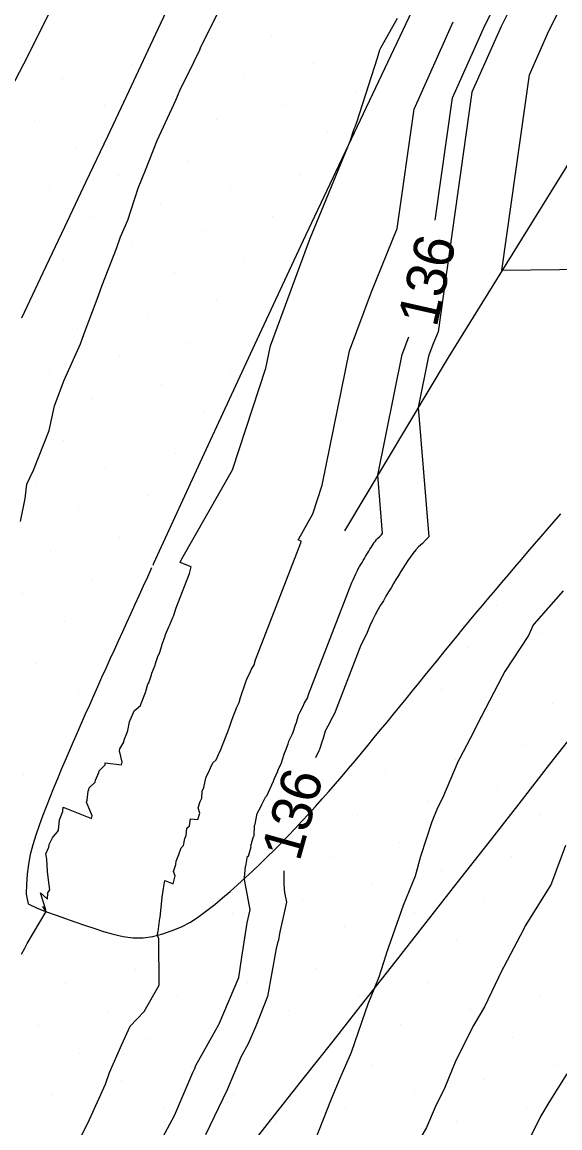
# Model space of a CAD drawing. Extents: x 2354170 to 2357230, y 866100 to 868290.
# Drawn here: x 2355455.2 to 2355481.9, y 866460.6 to 866515.7 of the extents above; entities that cross this region are included whole.
import ezdxf

# ---------------------------------------------------------------- set-up
doc = ezdxf.new("R2010")
doc.units = 0
for name, color, linetype in [('Default', 7, 'Continuous'), ('DTM Contours Major', 7, 'Continuous'), ('DTM Contours Minor', 7, 'Continuous'), ('DTM Contours Minor Text', 7, 'Continuous'), ('Exist DTM Breakline', 7, 'Continuous'), ('Exist DTM Scan Elevation Point', 7, 'Continuous'), ('Exist Roads EOP', 7, 'Continuous'), ('PH Exist DTM Breakline', 7, 'Continuous')]:
    doc.layers.add(name, color=color, linetype=linetype)

msp = doc.modelspace()

# ---------------------------------------------------------------- linework, layer by layer
at = {"layer": 'Default'}
for points in [[(2355480.612, 866518.742), (2355478.984, 866515.484), (2355477.521, 866512.216), (2355475.847, 866500.269), (2355475.593, 866499.647), (2355475.379, 866499.065), (2355474.861, 866496.513), (2355475.393, 866490.068), (2355475.231, 866489.902), (2355475.074, 866489.736), (2355474.88, 866489.579), (2355474.736, 866489.414), (2355474.597, 866489.247), (2355474.47, 866489.076), (2355474.351, 866488.899), (2355474.236, 866488.716), (2355474.118, 866488.53), (2355473.995, 866488.345), (2355473.876, 866488.151), (2355473.757, 866487.951), (2355473.637, 866487.746), (2355473.516, 866487.535), (2355473.389, 866487.324), (2355473.257, 866487.111), (2355473.128, 866486.887), (2355472.992, 866486.666), (2355472.854, 866486.441), (2355472.72, 866486.193), (2355472.586, 866485.925), (2355472.451, 866485.636), (2355472.316, 866485.306), (2355472.169, 866484.987), (2355472.01, 866484.683), (2355470.726, 866481.351), (2355470.699, 866481.269), (2355470.497, 866480.907), (2355470.465, 866480.832), (2355470.269, 866480.463), (2355470.239, 866480.39), (2355470.111, 866479.973), (2355470.087, 866479.904), (2355469.948, 866479.487), (2355469.927, 866479.423), (2355469.747, 866479.06)], [(2355489.068, 866503.442), (2355479.022, 866503.325), (2355480.388, 866513.078), (2355481.364, 866515.257), (2355482.449, 866517.43)], [(2355455.09, 866490.83), (2355455.318, 866491.972), (2355455.403, 866492.698), (2355455.545, 866492.999), (2355455.738, 866493.393), (2355456.505, 866495.362), (2355456.777, 866496.586), (2355457.251, 866497.867), (2355458.067, 866499.671), (2355458.254, 866500.201), (2355458.889, 866501.9), (2355459.133, 866502.547), (2355459.147, 866502.607), (2355459.863, 866504.431), (2355460.057, 866505.003), (2355460.421, 866505.828), (2355460.933, 866507.421), (2355461.297, 866508.331), (2355461.876, 866509.795), (2355462.812, 866511.808), (2355462.924, 866512.098), (2355463.012, 866512.288), (2355463.695, 866513.696), (2355463.998, 866514.324), (2355464.041, 866514.419), (2355465.043, 866516.459)], [(2355455.13, 866469.293), (2355455.278, 866469.556), (2355455.419, 866469.822), (2355456.359, 866471.413), (2355456.196, 866471.658), (2355456.335, 866471.492), (2355456.076, 866472.337), (2355456.422, 866472.023), (2355456.441, 866472.353), (2355456.541, 866472.49), (2355456.47, 866472.994), (2355456.425, 866473.409), (2355456.386, 866474.022), (2355456.351, 866474.284), (2355456.498, 866474.614), (2355456.51, 866474.751), (2355456.669, 866475.091), (2355456.717, 866475.144), (2355456.927, 866475.39), (2355456.965, 866475.472), (2355457.02, 866475.976), (2355457.184, 866476.392), (2355457.196, 866476.511), (2355457.204, 866476.562), (2355457.212, 866476.608), (2355458.61, 866476.051), (2355458.644, 866476.173), (2355458.364, 866476.864), (2355458.394, 866476.953), (2355458.448, 866477.414), (2355458.478, 866477.493), (2355458.504, 866477.57), (2355458.8, 866477.862), (2355458.819, 866477.95), (2355458.983, 866478.332), (2355458.992, 866478.424), (2355459.286, 866478.716), (2355459.301, 866478.81), (2355460.113, 866478.722), (2355460.147, 866478.843), (2355459.999, 866479.408), (2355460.028, 866479.51), (2355460.227, 866479.848), (2355460.232, 866479.965), (2355460.396, 866480.331), (2355460.415, 866480.434), (2355460.499, 866480.861), (2355460.543, 866480.941), (2355460.7, 866481.321), (2355460.741, 866481.401), (2355461.043, 866481.679), (2355461.084, 866481.766), (2355461.121, 866481.853), (2355461.26, 866482.241), (2355461.299, 866482.324), (2355461.422, 866482.726), (2355461.459, 866482.806), (2355461.59, 866483.207), (2355461.617, 866483.29), (2355461.773, 866483.678), (2355461.805, 866483.756), (2355461.937, 866484.161), (2355461.973, 866484.234), (2355462.107, 866484.642), (2355462.132, 866484.718), (2355462.273, 866485.124), (2355462.296, 866485.199), (2355462.457, 866485.595), (2355462.492, 866485.66), (2355462.661, 866486.053), (2355462.696, 866486.117), (2355462.831, 866486.533), (2355463.492, 866488.247), (2355463.572, 866488.578), (2355463.025, 866488.795), (2355463.074, 866488.902), (2355463.109, 866488.979), (2355465.632, 866493.408), (2355467.292, 866498.459), (2355467.52, 866499.582), (2355469.478, 866504.887), (2355471.471, 866509.763), (2355471.684, 866510.387), (2355471.721, 866510.479), (2355471.808, 866510.721), (2355472.838, 866513.922), (2355472.955, 866514.313), (2355473.007, 866514.421), (2355473.828, 866515.888)], [(2355457.47, 866458.978), (2355458.415, 866460.839), (2355458.518, 866461.057), (2355459.304, 866462.824), (2355459.517, 866463.394), (2355460.119, 866464.794), (2355460.541, 866465.713), (2355461.226, 866466.443), (2355461.985, 866467.755), (2355461.956, 866470.049), (2355461.903, 866470.241), (2355461.895, 866470.29), (2355461.896, 866470.305), (2355461.937, 866470.426), (2355462.008, 866471.077), (2355462.026, 866471.123), (2355462.132, 866472.132), (2355462.197, 866472.566), (2355462.269, 866472.962), (2355462.677, 866472.799), (2355462.783, 866473.185), (2355462.694, 866473.407), (2355462.811, 866473.764), (2355462.829, 866473.922), (2355462.957, 866474.258), (2355463.069, 866474.586), (2355463.182, 866474.698), (2355463.259, 866475.044), (2355463.325, 866475.198), (2355463.36, 866475.561), (2355463.485, 866475.686), (2355463.539, 866476.028), (2355463.903, 866475.989), (2355463.994, 866476.316), (2355463.925, 866476.579), (2355464.013, 866476.89), (2355464.108, 866477.053), (2355464.124, 866477.405), (2355464.207, 866477.588), (2355464.265, 866477.901), (2355464.309, 866478.122), (2355464.445, 866478.373), (2355464.527, 866478.572), (2355464.655, 866478.824), (2355464.816, 866478.972), (2355464.937, 866479.229), (2355465.046, 866479.487), (2355465.122, 866479.699), (2355465.236, 866479.949), (2355465.305, 866480.17), (2355465.417, 866480.416), (2355465.49, 866480.64), (2355465.573, 866480.9), (2355465.661, 866481.12), (2355465.76, 866481.365), (2355465.836, 866481.597), (2355465.95, 866481.828), (2355466.027, 866482.064), (2355466.109, 866482.311), (2355466.192, 866482.549), (2355466.268, 866482.794), (2355466.363, 866483.029), (2355466.478, 866483.246), (2355466.579, 866483.48), (2355466.698, 866483.693), (2355466.778, 866483.942), (2355469.025, 866489.767), (2355469.047, 866489.86), (2355468.893, 866489.922), (2355468.907, 866489.952), (2355468.917, 866489.973), (2355469.626, 866491.219), (2355470.093, 866492.639), (2355471.449, 866499.324), (2355472.536, 866502.267), (2355473.821, 866505.413), (2355474.653, 866511.354), (2355476.604, 866515.71)], [(2355482.078, 866487.381), (2355480.609, 866485.719), (2355480.558, 866485.657), (2355480.497, 866485.484), (2355480.341, 866485.149), (2355479.169, 866483.365), (2355479.028, 866483.077), (2355478.001, 866481.14), (2355477.965, 866481.057), (2355477.606, 866480.351), (2355476.936, 866479.043), (2355476.852, 866478.903), (2355476.068, 866477.062), (2355475.827, 866476.584), (2355475.541, 866475.879), (2355474.973, 866474.151), (2355474.713, 866473.178), (2355474.118, 866471.719), (2355473.272, 866469.305), (2355473.266, 866469.285), (2355473.263, 866469.275), (2355473.249, 866469.236), (2355472.91, 866468.153), (2355472.688, 866467.611), (2355472.363, 866466.804), (2355472.227, 866466.42), (2355471.527, 866464.396), (2355470.957, 866463.096), (2355470.532, 866462.078), (2355469.733, 866460.051)], [(2355482.182, 866474.699), (2355481.498, 866472.832), (2355481.458, 866472.748), (2355480.188, 866470.7), (2355480.098, 866470.526), (2355479.12, 866468.663), (2355479.013, 866468.481), (2355478.153, 866466.662), (2355477.887, 866466.228), (2355477.607, 866465.732), (2355476.738, 866463.991), (2355476.182, 866462.653), (2355475.702, 866461.678), (2355475.269, 866460.663), (2355474.569, 866459.43)], [(2355468.174, 866473.434), (2355468.171, 866473.138), (2355468.174, 866472.797), (2355468.195, 866472.545), (2355468.22, 866472.362), (2355468.309, 866471.874), (2355467.971, 866470.32), (2355467.909, 866469.988), (2355467.869, 866469.858), (2355467.806, 866469.566), (2355467.368, 866467.192), (2355466.787, 866465.715), (2355466.41, 866464.828), (2355466.061, 866464.2), (2355465.354, 866462.529), (2355464.283, 866460.293)], [(2355482.25, 866463.341), (2355481.359, 866461.903), (2355480.944, 866461.207), (2355480.838, 866460.989), (2355480.106, 866459.533)]]:
    msp.add_lwpolyline(points, dxfattribs=at)
at = {"layer": 'DTM Contours Major'}
msp.add_lwpolyline([(2355482.25, 866463.341), (2355481.359, 866461.903), (2355480.944, 866461.207), (2355480.838, 866460.989), (2355480.106, 866459.533)], dxfattribs=at)
at = {"layer": 'DTM Contours Minor'}
for points in [[(2355475.712, 866505.836), (2355476.565, 866511.928), (2355478.19, 866515.559), (2355479.999, 866519.179), (2355481.713, 866522.87), (2355483.294, 866526.507), (2355485.125, 866530.356), (2355486.943, 866534.289), (2355489.073, 866537.68), (2355490.918, 866541.569), (2355492.642, 866545.643), (2355494.618, 866549.547), (2355496.283, 866553.037), (2355498.355, 866557.248), (2355500.511, 866561.312), (2355501.531, 866563.85), (2355503.345, 866568.37), (2355505.679, 866572.609), (2355507.753, 866576.98)], [(2355454.602, 866512.38), (2355455.46, 866514.039), (2355456.516, 866516.144), (2355456.578, 866516.297), (2355456.631, 866516.401), (2355456.936, 866517.072), (2355457.468, 866518.706), (2355458.134, 866520.315), (2355458.585, 866520.965), (2355459.167, 866522.33), (2355459.614, 866523.281), (2355460.068, 866524.317), (2355460.733, 866525.539), (2355461.014, 866526.292)], [(2355461.931, 866459.751), (2355462.746, 866461.257), (2355463.651, 866463.396), (2355463.745, 866463.594), (2355463.807, 866463.741), (2355464.797, 866465.522), (2355464.948, 866465.795), (2355464.961, 866465.822), (2355465.946, 866468.133), (2355466.087, 866469.15), (2355466.357, 866470.858), (2355466.498, 866471.505), (2355466.224, 866473.002), (2355466.203, 866473.039), (2355466.218, 866473.106), (2355466.219, 866473.108), (2355466.271, 866473.652), (2355466.285, 866473.665), (2355466.364, 866474.174), (2355466.429, 866474.167), (2355466.559, 866474.631), (2355466.543, 866474.692), (2355466.669, 866475.144), (2355466.696, 866475.189), (2355466.719, 866475.698), (2355466.747, 866475.76), (2355466.832, 866476.212), (2355466.849, 866476.295), (2355467.046, 866476.66), (2355467.078, 866476.739), (2355467.265, 866477.106), (2355467.331, 866477.167), (2355467.506, 866477.538), (2355467.663, 866477.91), (2355467.696, 866478.004), (2355467.861, 866478.365), (2355467.893, 866478.467), (2355468.056, 866478.823), (2355468.09, 866478.929), (2355468.21, 866479.306), (2355468.254, 866479.414), (2355468.396, 866479.771), (2355468.435, 866479.888), (2355468.601, 866480.225), (2355468.641, 866480.346), (2355468.761, 866480.706), (2355468.804, 866480.832), (2355468.915, 866481.191), (2355468.967, 866481.319), (2355469.136, 866481.637), (2355469.191, 866481.765), (2355469.365, 866482.077), (2355469.41, 866482.215), (2355471.561, 866487.793), (2355471.632, 866487.93), (2355471.699, 866488.074), (2355471.76, 866488.224), (2355471.821, 866488.355), (2355471.882, 866488.476), (2355471.942, 866488.588), (2355472.005, 866488.69), (2355472.067, 866488.79), (2355472.125, 866488.891), (2355472.185, 866488.987), (2355472.242, 866489.083), (2355472.297, 866489.179), (2355472.351, 866489.271), (2355472.405, 866489.362), (2355472.459, 866489.449), (2355472.515, 866489.533), (2355472.568, 866489.617), (2355472.62, 866489.7), (2355472.673, 866489.78), (2355472.731, 866489.858), (2355472.794, 866489.933), (2355472.859, 866490.008), (2355472.947, 866490.079), (2355473.018, 866490.154), (2355473.091, 866490.229), (2355472.851, 866493.145), (2355474.069, 866499.151), (2355474.391, 866500.024)]]:
    msp.add_lwpolyline(points, dxfattribs=at)
at = {"layer": 'Exist DTM Breakline'}
for points in [[(2355462.595, 866516.787), (2355461.532, 866514.524), (2355460.468, 866512.262), (2355459.405, 866509.999), (2355458.337, 866507.739), (2355457.267, 866505.479), (2355456.197, 866503.22), (2355455.127, 866500.96)], [(2355482.938, 866480.714), (2355481.398, 866478.745), (2355479.858, 866476.775), (2355478.319, 866474.805), (2355476.779, 866472.836), (2355475.238, 866470.867), (2355473.697, 866468.899), (2355472.156, 866466.93), (2355470.614, 866464.962), (2355469.065, 866463), (2355467.516, 866461.038), (2355465.967, 866459.075)]]:
    msp.add_lwpolyline(points, dxfattribs=at)
at = {"layer": 'Exist DTM Scan Elevation Point'}
for p, q in [((2355462.02, 866515.694), (2355462.02, 866515.694)), ((2355458.556, 866514.989), (2355458.556, 866514.989)), ((2355467.569, 866515.021), (2355467.569, 866515.021)), ((2355464.105, 866514.315), (2355464.105, 866514.315)), ((2355473.119, 866514.347), (2355473.119, 866514.347)), ((2355460.641, 866513.609), (2355460.641, 866513.609)), ((2355469.654, 866513.641), (2355469.654, 866513.641)), ((2355457.176, 866512.904), (2355457.176, 866512.904)), ((2355466.19, 866512.936), (2355466.19, 866512.936)), ((2355462.726, 866512.23), (2355462.726, 866512.23)), ((2355471.739, 866512.262), (2355471.739, 866512.262)), ((2355459.261, 866511.524), (2355459.261, 866511.524)), ((2355468.275, 866511.556), (2355468.275, 866511.556)), ((2355455.797, 866510.819), (2355455.797, 866510.819)), ((2355464.811, 866510.851), (2355464.811, 866510.851)), ((2355461.346, 866510.145), (2355461.346, 866510.145)), ((2355470.36, 866510.177), (2355470.36, 866510.177)), ((2355457.882, 866509.44), (2355457.882, 866509.44)), ((2355466.896, 866509.471), (2355466.896, 866509.471)), ((2355463.431, 866508.766), (2355463.431, 866508.766)), ((2355459.967, 866508.06), (2355459.967, 866508.06)), ((2355468.981, 866508.092), (2355468.981, 866508.092)), ((2355456.502, 866507.355), (2355456.502, 866507.355)), ((2355465.516, 866507.386), (2355465.516, 866507.386)), ((2355462.052, 866506.681), (2355462.052, 866506.681)), ((2355458.587, 866505.975), (2355458.587, 866505.975)), ((2355467.601, 866506.007), (2355467.601, 866506.007)), ((2355464.137, 866505.301), (2355464.137, 866505.301)), ((2355460.672, 866504.596), (2355460.672, 866504.596)), ((2355457.208, 866503.89), (2355457.208, 866503.89)), ((2355466.222, 866503.922), (2355466.222, 866503.922)), ((2355462.757, 866503.216), (2355462.757, 866503.216)), ((2355459.293, 866502.511), (2355459.293, 866502.511)), ((2355455.828, 866501.805), (2355455.828, 866501.805)), ((2355464.842, 866501.837), (2355464.842, 866501.837)), ((2355461.378, 866501.131), (2355461.378, 866501.131)), ((2355457.913, 866500.426), (2355457.913, 866500.426)), ((2355463.463, 866499.752), (2355463.463, 866499.752)), ((2355459.998, 866499.046), (2355459.998, 866499.046)), ((2355456.534, 866498.341), (2355456.534, 866498.341)), ((2355465.548, 866498.372), (2355465.548, 866498.372)), ((2355462.083, 866497.667), (2355462.083, 866497.667)), ((2355458.619, 866496.961), (2355458.619, 866496.961)), ((2355464.168, 866496.287), (2355464.168, 866496.287)), ((2355460.704, 866495.582), (2355460.704, 866495.582)), ((2355457.239, 866494.876), (2355457.239, 866494.876)), ((2355462.789, 866494.202), (2355462.789, 866494.202)), ((2355459.324, 866493.497), (2355459.324, 866493.497)), ((2355455.86, 866492.791), (2355455.86, 866492.791)), ((2355461.409, 866492.117), (2355461.409, 866492.117)), ((2355457.945, 866491.412), (2355457.945, 866491.412)), ((2355460.03, 866490.032), (2355460.03, 866490.032)), ((2355456.566, 866489.327), (2355456.566, 866489.327)), ((2355458.651, 866487.947), (2355458.651, 866487.947)), ((2355455.186, 866487.242), (2355455.186, 866487.242)), ((2355478.763, 866486.631), (2355478.763, 866486.631)), ((2355457.271, 866485.862), (2355457.271, 866485.862)), ((2355480.848, 866485.252), (2355480.848, 866485.252)), ((2355459.356, 866484.483), (2355459.356, 866484.483)), ((2355477.384, 866484.546), (2355477.384, 866484.546)), ((2355455.892, 866483.777), (2355455.892, 866483.777)), ((2355479.469, 866483.167), (2355479.469, 866483.167)), ((2355476.004, 866482.461), (2355476.004, 866482.461)), ((2355457.977, 866482.398), (2355457.977, 866482.398)), ((2355481.554, 866481.788), (2355481.554, 866481.788)), ((2355478.089, 866481.082), (2355478.089, 866481.082)), ((2355456.597, 866480.313), (2355456.597, 866480.313)), ((2355474.625, 866480.376), (2355474.625, 866480.376)), ((2355480.174, 866479.703), (2355480.174, 866479.703)), ((2355476.71, 866478.997), (2355476.71, 866478.997)), ((2355455.218, 866478.228), (2355455.218, 866478.228)), ((2355473.246, 866478.291), (2355473.246, 866478.291)), ((2355478.795, 866477.618), (2355478.795, 866477.618)), ((2355475.33, 866476.912), (2355475.33, 866476.912)), ((2355471.866, 866476.206), (2355471.866, 866476.206)), ((2355480.88, 866476.238), (2355480.88, 866476.238)), ((2355477.415, 866475.533), (2355477.415, 866475.533)), ((2355473.951, 866474.827), (2355473.951, 866474.827)), ((2355470.487, 866474.121), (2355470.487, 866474.121)), ((2355479.5, 866474.153), (2355479.5, 866474.153)), ((2355476.036, 866473.448), (2355476.036, 866473.448)), ((2355472.572, 866472.742), (2355472.572, 866472.742)), ((2355481.585, 866472.774), (2355481.585, 866472.774)), ((2355469.107, 866472.036), (2355469.107, 866472.036)), ((2355478.121, 866472.068), (2355478.121, 866472.068)), ((2355465.643, 866471.331), (2355465.643, 866471.331)), ((2355474.657, 866471.363), (2355474.657, 866471.363)), ((2355471.192, 866470.657), (2355471.192, 866470.657)), ((2355480.206, 866470.689), (2355480.206, 866470.689)), ((2355458.714, 866469.92), (2355458.714, 866469.92)), ((2355467.728, 866469.951), (2355467.728, 866469.951)), ((2355476.742, 866469.983), (2355476.742, 866469.983)), ((2355455.25, 866469.214), (2355455.25, 866469.214)), ((2355464.263, 866469.246), (2355464.263, 866469.246)), ((2355473.277, 866469.278), (2355473.277, 866469.278)), ((2355460.799, 866468.54), (2355460.799, 866468.54)), ((2355469.813, 866468.572), (2355469.813, 866468.572)), ((2355478.827, 866468.604), (2355478.827, 866468.604)), ((2355457.335, 866467.835), (2355457.335, 866467.835)), ((2355466.348, 866467.866), (2355466.348, 866467.866)), ((2355475.362, 866467.898), (2355475.362, 866467.898)), ((2355462.884, 866467.161), (2355462.884, 866467.161)), ((2355471.898, 866467.193), (2355471.898, 866467.193)), ((2355480.912, 866467.224), (2355480.912, 866467.224)), ((2355459.42, 866466.455), (2355459.42, 866466.455)), ((2355468.433, 866466.487), (2355468.433, 866466.487)), ((2355477.447, 866466.519), (2355477.447, 866466.519)), ((2355455.955, 866465.75), (2355455.955, 866465.75)), ((2355464.969, 866465.782), (2355464.969, 866465.782)), ((2355473.983, 866465.813), (2355473.983, 866465.813)), ((2355461.505, 866465.076), (2355461.505, 866465.076)), ((2355470.518, 866465.108), (2355470.518, 866465.108)), ((2355479.532, 866465.139), (2355479.532, 866465.139)), ((2355458.04, 866464.37), (2355458.04, 866464.37)), ((2355467.054, 866464.402), (2355467.054, 866464.402)), ((2355476.068, 866464.434), (2355476.068, 866464.434)), ((2355472.603, 866463.728), (2355472.603, 866463.728)), ((2355481.617, 866463.76), (2355481.617, 866463.76)), ((2355463.589, 866463.697), (2355463.589, 866463.697)), ((2355460.125, 866462.991), (2355460.125, 866462.991)), ((2355478.153, 866463.054), (2355478.153, 866463.054)), ((2355456.661, 866462.285), (2355456.661, 866462.285)), ((2355465.674, 866462.317), (2355465.674, 866462.317)), ((2355474.688, 866462.349), (2355474.688, 866462.349)), ((2355462.21, 866461.612), (2355462.21, 866461.612)), ((2355471.224, 866461.643), (2355471.224, 866461.643)), ((2355480.238, 866461.675), (2355480.238, 866461.675)), ((2355476.773, 866460.969), (2355476.773, 866460.969)), ((2355458.746, 866460.906), (2355458.746, 866460.906)), ((2355467.759, 866460.938), (2355467.759, 866460.938))]:
    msp.add_line(p, q, dxfattribs=at)
at = {"layer": 'Exist Roads EOP'}
for points in [[(2355505.654, 866580.779), (2355503.096, 866575.351), (2355500.525, 866569.93), (2355497.939, 866564.516), (2355495.341, 866559.108), (2355492.732, 866553.705), (2355490.113, 866548.306), (2355487.486, 866542.912), (2355484.854, 866537.52), (2355482.223, 866532.127), (2355479.599, 866526.732), (2355476.987, 866521.33), (2355474.391, 866515.921), (2355471.818, 866510.501), (2355469.263, 866505.072), (2355466.726, 866499.634), (2355464.205, 866494.19), (2355461.7, 866488.738), (2355461.658, 866488.648)], [(2355461.601, 866488.522), (2355461.393, 866488.068), (2355461.185, 866487.613), (2355460.977, 866487.158), (2355460.77, 866486.703), (2355460.562, 866486.248), (2355460.355, 866485.793), (2355460.148, 866485.338), (2355459.942, 866484.882), (2355459.736, 866484.427), (2355459.53, 866483.971), (2355459.324, 866483.515), (2355459.119, 866483.059), (2355458.914, 866482.603), (2355458.71, 866482.147), (2355458.507, 866481.69), (2355458.304, 866481.233), (2355458.102, 866480.776), (2355457.901, 866480.318), (2355457.701, 866479.86), (2355457.502, 866479.401), (2355457.305, 866478.941), (2355457.11, 866478.481), (2355456.916, 866478.02), (2355456.726, 866477.558), (2355456.538, 866477.094), (2355456.355, 866476.629), (2355456.178, 866476.161), (2355456.008, 866475.691), (2355455.847, 866475.218), (2355455.7, 866474.74), (2355455.572, 866474.257), (2355455.475, 866473.766), (2355455.421, 866473.269), (2355455.389, 866472.77), (2355455.366, 866472.271), (2355455.462, 866471.794), (2355455.909, 866471.577), (2355456.379, 866471.406), (2355456.849, 866471.236), (2355457.32, 866471.067), (2355457.792, 866470.901), (2355458.264, 866470.737), (2355458.738, 866470.579), (2355459.215, 866470.427), (2355459.695, 866470.289), (2355460.182, 866470.176), (2355460.677, 866470.107), (2355461.177, 866470.106), (2355461.671, 866470.179), (2355462.154, 866470.307), (2355462.628, 866470.468), (2355463.092, 866470.654), (2355463.533, 866470.888), (2355463.952, 866471.162), (2355464.354, 866471.458), (2355464.746, 866471.769), (2355465.13, 866472.088), (2355465.509, 866472.415), (2355465.883, 866472.747), (2355466.252, 866473.084), (2355466.618, 866473.425), (2355466.98, 866473.77), (2355467.338, 866474.119), (2355467.693, 866474.471), (2355468.045, 866474.826), (2355468.394, 866475.185), (2355468.739, 866475.546), (2355469.082, 866475.91), (2355469.421, 866476.277), (2355469.758, 866476.647), (2355470.092, 866477.019), (2355470.422, 866477.394), (2355470.75, 866477.771), (2355471.076, 866478.151), (2355471.399, 866478.532), (2355471.721, 866478.915), (2355472.041, 866479.299), (2355472.36, 866479.685), (2355472.677, 866480.071), (2355472.994, 866480.458), (2355473.31, 866480.845), (2355473.625, 866481.233), (2355473.94, 866481.621), (2355474.255, 866482.01), (2355474.57, 866482.398), (2355474.885, 866482.787), (2355475.2, 866483.175), (2355475.515, 866483.563), (2355475.83, 866483.951), (2355476.146, 866484.339), (2355476.463, 866484.726), (2355476.78, 866485.113), (2355477.097, 866485.499), (2355477.416, 866485.884), (2355477.735, 866486.269), (2355478.056, 866486.653), (2355478.377, 866487.036), (2355478.699, 866487.418), (2355479.022, 866487.8), (2355479.345, 866488.181), (2355479.67, 866488.562), (2355479.994, 866488.942), (2355480.32, 866489.322), (2355480.645, 866489.701), (2355480.972, 866490.08), (2355481.298, 866490.459), (2355481.625, 866490.837), (2355481.952, 866491.215)]]:
    msp.add_lwpolyline(points, dxfattribs=at)
at = {"layer": 'PH Exist DTM Breakline'}
msp.add_lwpolyline([(2355555.075, 866636.553), (2355551.21, 866628.115), (2355547.526, 866617.3), (2355543.989, 866610.182), (2355535.568, 866594), (2355528.557, 866579.83), (2355516.546, 866561.067), (2355509.086, 866550.63), (2355499.817, 866538.088), (2355492.328, 866525.957), (2355486.126, 866514.804), (2355476.346, 866499.002), (2355471.189, 866490.362)], dxfattribs=at)

# ---------------------------------------------------------------- texts
at = {"layer": 'Default'}
msp.add_text('136', height=2, rotation=74.3791, dxfattribs=at).set_placement((2355468.96, 866473.861))
at = {"layer": 'DTM Contours Minor Text'}
msp.add_text('136', height=2, rotation=77.1987, dxfattribs=at).set_placement((2355475.773, 866500.455))

doc.saveas('drawing.dxf')
